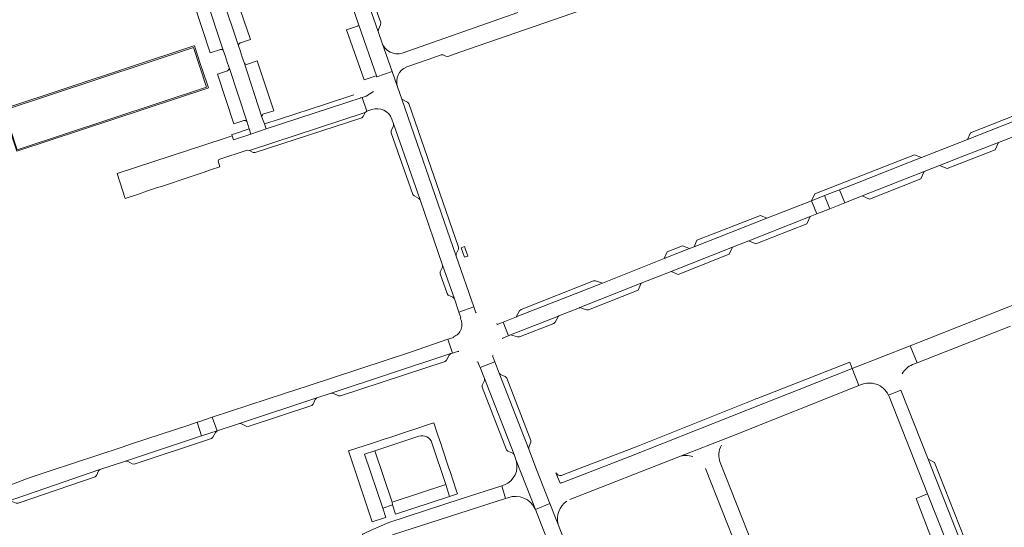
# Model space of a CAD drawing. Header units: metres. Extents: x 166325 to 190320, y 381923 to 404576.
# Tile 357 of 656: x 174817 to 175194, y 389059 to 389253. Entities that reach past the tile are written whole.
import ezdxf

# ---------------------------------------------------------------- set-up
doc = ezdxf.new("R2010")
doc.units = ezdxf.units.M
for name, color, linetype, lineweight in [('B-WE-VH-VERHARDING_ASFALT-GV', 8, 'Continuous', 18), ('B-WE-VH-VERHARDING_BETON-GV', 8, 'Continuous', 18), ('B-WE-VH-VERHARDING_BETONSTRAATSTEEN-GV', 8, 'Continuous', 18), ('B-WE-VH-VERHARDING_STRAATBAKSTEEN-GV', 8, 'Continuous', 18)]:
    doc.layers.add(name, color=color, linetype=linetype, lineweight=lineweight)

msp = doc.modelspace()

# ---------------------------------------------------------------- linework, layer by layer
at = {"layer": 'B-WE-VH-VERHARDING_ASFALT-GV', "flags": 128}
for points in [[(174934.066, 389306.618), (174931.145, 389314.968), (174921.402, 389342.991), (174920.684, 389344.994), (174918.163, 389352.265), (174912.521, 389350.309), (174915.221, 389342.52), (174916.534, 389338.733), (174931.229, 389296.549), (174933.727, 389288.998), (174944.606, 389257.682), (174944.619, 389257.611), (174946.816, 389251.328), (174953.826, 389231.292), (174959.705, 389233.268), (174955.893, 389244.128), (174954.396, 389248.569), (174946.076, 389272.237), (174943.757, 389278.831)], [(175191.406, 389206.182), (175233.913, 389222.662), (175231.885, 389227.843), (175228.303, 389226.438), (175225.52, 389225.346), (175212.266, 389220.146), (175179.636, 389207.343), (175162.093, 389200.46), (175157.422, 389198.627), (175138.193, 389191.083), (175130.745, 389188.161), (175132.718, 389183.132), (175139.388, 389185.763), (175162.993, 389195.072), (175168.951, 389197.422), (175176.955, 389200.579)], [(175089.802, 389166.206), (175095.987, 389168.645), (175119.462, 389177.904), (175122.019, 389178.912), (175119.999, 389183.945), (175102.972, 389177.264), (175075.086, 389166.323), (175073.401, 389165.662), (175063.725, 389161.866), (175040.075, 389152.433), (175040.066, 389152.441), (175007.069, 389139.616), (175007.037, 389139.519), (175006.633, 389139.36), (175002.098, 389137.585), (175004.172, 389132.367), (175004.94, 389132.736), (175023.295, 389139.902), (175023.363, 389139.938), (175031.338, 389143.084), (175031.395, 389143.095), (175054.89, 389152.415), (175054.869, 389152.429), (175066.285, 389156.931)], [(175125.02, 389185.915), (175119.999, 389183.945), (175122.019, 389178.912), (175126.997, 389180.876)], [(174982.162, 389125.566), (174982.719, 389125.743), (174980.967, 389130.997), (174966.679, 389126.147), (174927.549, 389113.256), (174918.92, 389110.414), (174890.956, 389101.202), (174892.776, 389096.055), (174901.34, 389098.871), (174930.92, 389108.623), (174936.36, 389110.432)], [(175000.569, 389118.117), (174998.895, 389122.407), (174993.311, 389120.215), (174994.988, 389116.045), (175006.319, 389086.961), (175006.327, 389086.94), (175007.125, 389084.749), (175014.439, 389066.053), (175020.022, 389068.227), (175014.929, 389081.306), (175011.907, 389089.052)], [(174857.784, 389084.508), (174886.832, 389094.102), (174885.191, 389099.301), (174881.987, 389098.247), (174860.488, 389091.175), (174856.456, 389089.849), (174828.614, 389080.689), (174823.187, 389078.904), (174821.708, 389078.386), (174819.894, 389077.751), (174805.889, 389072.323), (174807.835, 389067.178), (174813.265, 389069.296), (174848.018, 389081.282)], [(175024.406, 389056.901), (175023.171, 389060.255), (175020.022, 389068.227), (175014.439, 389066.053), (175017.498, 389058.135), (175035.881, 389011.729), (175050.994, 388972.884), (175051.163, 388972.951), (175056.56, 388975.092), (175055.274, 388978.386), (175038.826, 389019.62)]]:
    msp.add_lwpolyline(points, close=True, dxfattribs=at)
for points in [[(174965.272, 389235.062), (174973.451, 389237.912), (174978.448, 389239.654), (174979.229, 389239.627), (174980.273, 389239.125), (174981.002, 389239.09), (174985.576, 389240.68), (175078.19, 389272.84)], [(175007.715, 389255.822), (174963.524, 389240.348)], [(174955.893, 389244.128), (174959.705, 389233.268), (174961.726, 389227.426)], [(174963.363, 389222.692), (174961.726, 389227.426), (174959.705, 389233.268), (174953.826, 389231.292)], [(174952.554, 389225.606), (174949.732, 389223.833), (174949.72, 389223.826), (174948.206, 389223.328), (174950.042, 389218.165), (174951.91, 389218.797)], [(174959.637, 389215.14), (174960.255, 389213.28), (174970.345, 389184.261), (174978.984, 389159.341), (174983.473, 389146.437), (174985.209, 389141.406), (174990.91, 389143.423), (174984.128, 389162.819), (174963.363, 389222.692)], [(175200.511, 389145.442), (175157.698, 389128.533), (175160.337, 389122.031), (175196.108, 389136.074)], [(175089.49, 389094.021), (175138.118, 389113.32), (175135.564, 389119.792), (175115.281, 389111.781), (175102.057, 389106.633), (175050.553, 389086.282), (175025.231, 389076.384)], [(175164.608, 389085.163), (175154.191, 389111.633), (175149.4, 389109.702)], [(175149.636, 389109.162), (175164.334, 389071.982), (175171.446, 389053.99), (175187.339, 389013.786), (175191.979, 389015.61), (175190.933, 389018.267), (175186.082, 389030.594), (175181.282, 389042.792), (175164.608, 389085.163)], [(175027.567, 389069.855), (175069.249, 389086.103), (175089.49, 389094.021)], [(175089.49, 389094.021), (175069.249, 389086.103)], [(175014.439, 389066.053), (175007.125, 389084.749)], [(175079.493, 389081.612), (175091.949, 389050.089), (175097.577, 389052.358), (175085.117, 389083.91)], [(175014.929, 389081.306), (175020.022, 389068.227), (175023.171, 389060.255)], [(175002.672, 389075.424), (175001.647, 389075.029), (175003.066, 389070.244), (175003.97, 389070.503)]]:
    msp.add_lwpolyline(points, dxfattribs=at)
at = {"layer": 'B-WE-VH-VERHARDING_ASFALT-GV'}
for points in [[(174963.524, 389240.348, -0.3976318), (174955.893, 389244.128)], [(174961.726, 389227.426, -0.3970253), (174965.272, 389235.062)], [(174951.91, 389218.797, -0.4022748), (174959.637, 389215.14)], [(175149.4, 389109.702, -0.0137981), (175149.636, 389109.162)], [(175085.117, 389083.91, -0.2236893), (175085.542, 389090.54)], [(175069.249, 389086.103, -0.1760257), (175074.68, 389086.201)], [(175007.125, 389084.749, -0.3838773), (175002.672, 389075.424)], [(175024.553, 389076.201, -0.0215568), (175023.863, 389076.076)], [(175025.231, 389076.384, -0.0193563), (175024.553, 389076.201)], [(175003.97, 389070.503, -0.3962116), (175014.439, 389066.053)], [(175023.171, 389060.255, -0.313308), (175026.425, 389069.179)]]:
    msp.add_lwpolyline(points, format="xyb", dxfattribs=at)
at = {"layer": 'B-WE-VH-VERHARDING_BETON-GV', "flags": 128}
msp.add_lwpolyline([(174986.055, 389166.007), (174987.333, 389162.321), (174988.663, 389162.756), (174987.383, 389166.455)], close=True, dxfattribs=at)
at = {"layer": 'B-WE-VH-VERHARDING_BETONSTRAATSTEEN-GV', "flags": 128}
for points in [[(174903.067, 389236.704), (174902.375, 389238.794), (174901.554, 389241.272), (174900.951, 389243.092), (174894.865, 389261.438), (174894.029, 389264.03), (174888.33, 389262.13), (174888.397, 389261.931), (174895.286, 389241.092), (174895.851, 389239.392), (174896.675, 389236.916), (174897.289, 389235.08), (174897.364, 389234.856), (174904.253, 389213.958), (174905.062, 389211.383), (174905.679, 389209.421), (174911.571, 389211.348), (174910.875, 389213.266), (174909.944, 389215.832)], [(174889.218, 389226.952), (174889.443, 389227.027), (174887.175, 389233.86), (174886.347, 389236.373), (174884.138, 389243.147), (174883.857, 389243.054), (174811.318, 389219.061), (174810.916, 389218.928), (174811.836, 389216.037), (174815.198, 389205.879), (174816.243, 389202.86), (174816.661, 389202.998)], [(174883.8, 389242.525), (174888.79, 389227.353), (174816.403, 389203.432), (174811.399, 389218.529)], [(174949.423, 389217.63), (174950.042, 389218.165), (174948.206, 389223.328), (174911.571, 389211.348), (174905.679, 389209.421), (174899.051, 389207.253), (174898.559, 389208.754), (174895.53, 389207.76), (174854.631, 389194.343), (174857.608, 389184.843), (174862.7, 389186.51), (174866.181, 389187.669), (174869.217, 389188.68), (174872.254, 389189.691), (174875.29, 389190.702), (174878.326, 389191.713), (174881.362, 389192.724), (174884.398, 389193.735), (174887.434, 389194.746), (174890.66, 389195.82), (174893.884, 389196.899), (174893.171, 389199.034), (174893.457, 389199.709), (174904.328, 389203.236), (174905.124, 389203.16)], [(174949.423, 389217.63), (174905.124, 389203.16), (174906.604, 389202.376), (174907.335, 389202.327), (174948.091, 389215.631), (174948.656, 389216.13)], [(175212.266, 389220.146), (175209.571, 389221.23), (175180.76, 389209.916), (175179.636, 389207.343)], [(174905.679, 389209.421), (174905.062, 389211.383), (174899.385, 389209.507), (174898.417, 389209.188), (174898.559, 389208.754), (174899.051, 389207.253)], [(175191.406, 389206.182), (175176.955, 389200.579), (175168.951, 389197.422), (175171.856, 389196.212), (175190.214, 389203.433)], [(175162.093, 389200.46), (175159.419, 389201.481), (175121.232, 389186.511), (175119.999, 389183.945), (175125.02, 389185.915), (175130.745, 389188.161), (175138.193, 389191.083), (175157.422, 389198.627)], [(175162.993, 389195.072), (175139.388, 389185.763), (175142.21, 389184.579), (175161.72, 389192.242)], [(175130.745, 389188.161), (175125.02, 389185.915), (175126.997, 389180.876), (175132.718, 389183.132)], [(175102.972, 389177.264), (175100.453, 389178.355), (175076.187, 389168.825), (175075.086, 389166.323)], [(175119.462, 389177.904), (175095.987, 389168.645), (175098.694, 389167.473), (175118.184, 389175.144)], [(175073.401, 389165.662), (175070.725, 389166.689), (175064.838, 389164.393), (175063.725, 389161.866)], [(175089.802, 389166.206), (175066.285, 389156.931), (175069.014, 389155.815), (175088.573, 389163.481)], [(174978.984, 389159.341), (174978.964, 389158.575), (174978.082, 389156.795), (174978.029, 389156.035), (174980.675, 389148.476), (174981.141, 389147.907), (174982.953, 389147.051), (174983.473, 389146.437)], [(175040.066, 389152.441), (175037.486, 389153.29), (175036.72, 389153.316), (175008.961, 389142.427), (175008.427, 389141.885), (175007.069, 389139.616)], [(175054.89, 389152.415), (175031.395, 389143.095), (175033.953, 389142.288), (175034.716, 389142.278), (175053.728, 389149.831)], [(175023.295, 389139.902), (175004.94, 389132.736), (175007.672, 389131.904), (175008.435, 389131.91), (175021.462, 389137.039), (175022.006, 389137.552)], [(174890.956, 389101.202), (174885.746, 389099.484), (174885.191, 389099.301), (174886.832, 389094.102), (174892.776, 389096.055)], [(174953.129, 389088.414), (174949.159, 389087.098), (174956.075, 389066.497), (174959.845, 389067.74), (174959.694, 389068.788)], [(175164.608, 389085.163), (175181.282, 389042.792), (175182.234, 389045.239), (175167.002, 389083.983)], [(174981.679, 389070.949), (174980.178, 389075.495), (174959.694, 389068.788), (174959.845, 389067.74), (174961.015, 389064.192)], [(175164.334, 389071.982), (175159.958, 389070.228), (175166.936, 389052.282), (175171.446, 389053.99)]]:
    msp.add_lwpolyline(points, close=True, dxfattribs=at)
for points in [[(174887.748, 389260.67), (174887.734, 389260.667), (174883.926, 389259.406), (174890.188, 389240.413), (174894.045, 389241.701)], [(174895.286, 389241.092), (174888.397, 389261.931)], [(174894.865, 389261.438), (174900.951, 389243.092)], [(174901.649, 389244.209), (174901.679, 389244.218), (174905.507, 389245.492), (174900.386, 389260.782), (174899.941, 389262.059)], [(174903.067, 389236.704), (174909.944, 389215.832)], [(174910.614, 389217.1), (174910.662, 389217.112), (174914.467, 389218.342), (174908.15, 389237.358), (174904.358, 389236.083)], [(174896.74, 389233.576), (174896.733, 389233.574), (174896.705, 389233.564), (174892.894, 389232.328), (174899.137, 389213.273), (174902.985, 389214.584), (174903.001, 389214.59)], [(174904.253, 389213.958), (174897.364, 389234.856)], [(174944.995, 389224.365), (174934.602, 389220.976), (174916.6, 389215.126), (174910.875, 389213.266), (174911.571, 389211.348), (174948.206, 389223.328)], [(174903.703, 389214.552), (174903.722, 389214.543), (174903.824, 389214.492)], [(174991.983, 389141.222), (174991.718, 389141.112), (174990.91, 389143.423), (174985.209, 389141.406), (174985.985, 389139.158), (174985.706, 389139.054)], [(175004.172, 389132.367), (175002.098, 389137.585), (174999.831, 389136.698), (174999.719, 389136.988)], [(174983.107, 389131.971), (174983.217, 389131.752), (174980.967, 389130.997), (174982.719, 389125.743), (174985.025, 389126.477), (174985.092, 389126.207)], [(175002.034, 389131.191), (175001.914, 389131.471), (175004.172, 389132.367)], [(175158.539, 389121.325), (175160.337, 389122.031), (175157.698, 389128.533), (175135.564, 389119.792), (175138.118, 389113.32), (175139.123, 389113.719)], [(174992.124, 389122.318), (174992.416, 389122.46), (174993.095, 389120.758), (174993.311, 389120.215), (174998.895, 389122.407), (174998.03, 389124.664), (174998.335, 389124.783)], [(175102.057, 389106.633), (175115.281, 389111.781), (175135.564, 389119.792), (175134.58, 389122.285), (175099.229, 389108.453), (175098.67, 389108.235), (175097.589, 389107.812), (175052.933, 389089.958), (175051.913, 389089.573), (175031.535, 389081.792), (175024.722, 389079.082)], [(175149.4, 389109.702), (175154.191, 389111.633)], [(175025.231, 389076.384), (175050.553, 389086.282), (175102.057, 389106.633)], [(174974.914, 389091.435), (174980.178, 389075.495), (174981.679, 389070.949), (174984.654, 389071.923), (174984.174, 389073.372), (174981.812, 389080.498), (174981.403, 389081.732), (174978.792, 389089.611), (174978.383, 389090.845), (174977.093, 389094.737), (174975.646, 389099.103), (174974.408, 389098.695), (174967.561, 389096.436), (174966.307, 389096.023), (174958.368, 389093.404), (174957.418, 389093.091), (174952.176, 389091.361), (174943.06, 389088.354), (174952.052, 389061.26), (174956.775, 389062.805), (174957.262, 389062.964), (174956.075, 389066.497), (174949.159, 389087.098)], [(174949.159, 389087.098), (174953.129, 389088.414), (174969.881, 389093.965)], [(175022.317, 389080.029), (175023.863, 389076.076)]]:
    msp.add_lwpolyline(points, dxfattribs=at)
at = {"layer": 'B-WE-VH-VERHARDING_BETONSTRAATSTEEN-GV'}
for points in [[(174900.951, 389243.092, -0.3651306), (174901.649, 389244.209)], [(174894.045, 389241.701, -0.406074), (174895.286, 389241.092)], [(174904.358, 389236.083, -0.4037309), (174903.067, 389236.704)], [(174897.364, 389234.856, -0.3802387), (174896.74, 389233.576)], [(174948.206, 389223.328, -0.1730888), (174947.582, 389223.396)], [(174903.001, 389214.59, -0.1902034), (174903.703, 389214.552)], [(174903.824, 389214.492, -0.1240844), (174904.16, 389214.163)], [(174909.903, 389216.066, -0.343336), (174910.614, 389217.1)], [(174985.706, 389139.054, -0.4771867), (174983.107, 389131.971)], [(175154.708, 389117.819, -0.1707752), (175158.539, 389121.325)], [(175139.123, 389113.719, -0.1782509), (175144.722, 389113.853)], [(175144.722, 389113.853, -0.2008099), (175149.4, 389109.702)], [(174969.881, 389093.965, -0.4126108), (174974.914, 389091.435)], [(175023.295, 389079.098, -0.1838449), (175022.317, 389080.029)], [(175024.722, 389079.082, -0.1948134), (175023.295, 389079.098)]]:
    msp.add_lwpolyline(points, format="xyb", dxfattribs=at)
at = {"layer": 'B-WE-VH-VERHARDING_STRAATBAKSTEEN-GV', "flags": 128}
for points in [[(174946.611, 389271.633), (174946.076, 389272.237), (174954.396, 389248.569), (174954.444, 389249.372), (174955.288, 389251.145), (174955.33, 389251.908), (174948.887, 389270.235), (174948.365, 389270.777)], [(174963.363, 389222.692), (174984.128, 389162.819), (174984.127, 389163.608), (174985.031, 389165.415), (174985.063, 389166.148), (174966.061, 389221.026), (174965.521, 389221.589)], [(174960.255, 389213.28), (174960.215, 389212.5), (174959.37, 389210.703), (174959.334, 389209.924), (174967.579, 389186.295), (174968.065, 389185.776), (174969.858, 389184.854), (174970.345, 389184.261)], [(174981.495, 389124.915), (174982.162, 389125.566), (174936.36, 389110.432), (174937.23, 389110.34), (174939.188, 389109.39), (174939.976, 389109.369), (174979.935, 389122.557), (174980.502, 389123.069)], [(174994.988, 389116.045), (174994.96, 389115.282), (174994.122, 389113.44), (174994.11, 389112.674), (175003.426, 389088.828), (175003.946, 389088.296), (175005.784, 389087.502), (175006.319, 389086.961)], [(175003.47, 389116.195), (175002.949, 389116.751), (175001.12, 389117.56), (175000.569, 389118.117), (175011.907, 389089.052), (175011.913, 389089.835), (175012.725, 389091.652), (175012.754, 389092.411)], [(174930.321, 389108.035), (174930.92, 389108.623), (174901.34, 389098.871), (174902.166, 389098.755), (174903.924, 389097.776), (174904.676, 389097.687), (174928.942, 389105.697), (174929.505, 389106.232)], [(174892.129, 389095.423), (174892.776, 389096.055), (174886.832, 389094.102), (174857.784, 389084.508), (174858.598, 389084.398), (174860.349, 389083.403), (174861.106, 389083.358), (174890.622, 389093.067), (174891.164, 389093.583)], [(174847.438, 389080.719), (174848.018, 389081.282), (174813.265, 389069.296), (174814.078, 389069.235), (174816.01, 389068.389), (174816.79, 389068.386), (174846.151, 389078.435), (174846.677, 389078.964)], [(175003.066, 389070.244), (175001.647, 389075.029), (174986.114, 389070.069), (174958.471, 389061.085), (174951.71, 389058.045), (174949.256, 389056.941), (174948.307, 389056.621), (174949.87, 389051.68), (174953.624, 389052.996), (174960.249, 389056.431)]]:
    msp.add_lwpolyline(points, close=True, dxfattribs=at)
for points in [[(174946.714, 389250.806), (174946.553, 389250.703), (174946.494, 389250.666), (174942.303, 389249.233), (174949.04, 389230.103), (174953.192, 389231.584), (174953.21, 389231.59)], [(174953.751, 389231.423), (174953.812, 389231.316), (174953.826, 389231.292), (174946.816, 389251.328)]]:
    msp.add_lwpolyline(points, dxfattribs=at)

doc.saveas('drawing.dxf')
